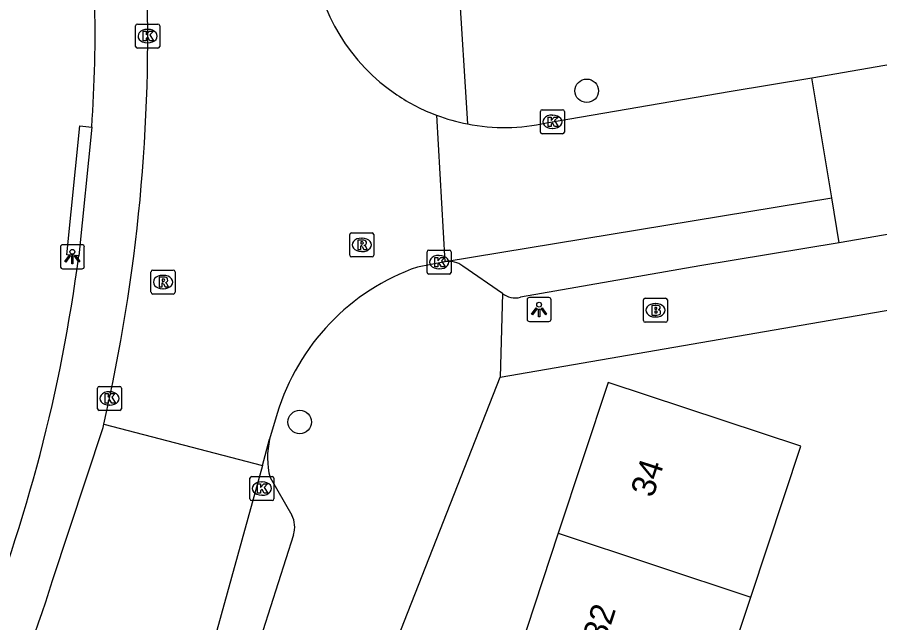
# Model space of a CAD drawing. Extents: x 162880 to 165536, y 384011 to 385179.
# Drawn here: x 164280.76 to 164316.65, y 384385.29 to 384410.47 of the extents above; entities that cross this region are included whole.
import ezdxf

# ---------------------------------------------------------------- set-up
doc = ezdxf.new("R2010")
doc.units = 0
for name, color, linetype in [('IMGEO_Boom', 7, 'Continuous'), ('IMGEO_Brandkraan', 7, 'Continuous'), ('IMGEO_Kolk', 7, 'Continuous'), ('IMGEO_Lichtpunt', 7, 'Continuous'), ('IMGEO_Pand', 7, 'Continuous'), ('IMGEO_Pand_nummerreeks', 7, 'Continuous'), ('IMGEO_Rijbaan_lokaal_gesloten', 7, 'Continuous'), ('IMGEO_Rijbaan_lokaal_open', 7, 'Continuous'), ('IMGEO_Rioolput', 7, 'Continuous'), ('IMGEO_Voetpad_open', 7, 'Continuous')]:
    doc.layers.add(name, color=color, linetype=linetype)

msp = doc.modelspace()

# ---------------------------------------------------------------- linework, layer by layer
at = {"layer": 'IMGEO_Boom'}
for centre in [(164304.456, 384407.416), (164292.513, 384393.64)]:
    msp.add_circle(centre, 0.489, dxfattribs=at)
at = {"layer": 'IMGEO_Brandkraan'}
for p, q in [((164306.813, 384397.864), (164306.813, 384398.716)), ((164306.888, 384398.79), (164307.74, 384398.79)), ((164307.814, 384398.716), (164307.814, 384397.864)), ((164307.301, 384398.57), (164307.326, 384398.57)), ((164307.324, 384398.01), (164307.299, 384398.01)), ((164307.74, 384397.79), (164306.888, 384397.79))]:
    msp.add_line(p, q, dxfattribs=at)
for points in [[(164306.813, 384397.864), (164306.813, 384398.716)], [(164306.888, 384398.79), (164307.74, 384398.79)], [(164307.814, 384398.716), (164307.814, 384397.864)], [(164307.161, 384398.49), (164307.161, 384398.09), (164307.374, 384398.09)], [(164307.392, 384398.49), (164307.161, 384398.49)], [(164307.34, 384398.409), (164307.286, 384398.409), (164307.286, 384398.333)], [(164307.286, 384398.333), (164307.339, 384398.333)], [(164307.348, 384398.257), (164307.286, 384398.257), (164307.286, 384398.176)], [(164307.286, 384398.176), (164307.348, 384398.176)], [(164307.74, 384397.79), (164306.888, 384397.79)]]:
    msp.add_lwpolyline(points, dxfattribs=at)
for centre, radius, start, end in [((164306.89, 384398.714), 0.0765, 91.552, 178.448), ((164306.89, 384398.714), 0.0765, 91.552, 178.448), ((164307.738, 384398.714), 0.0765, 1.552, 88.448), ((164307.738, 384398.714), 0.0765, 1.552, 88.448), ((164307.341, 384398.371), 0.0379, 267.8285, 90.9355), ((164307.349, 384398.216), 0.0404, 269.8759, 90.5077), ((164307.396, 384398.345), 0.145, 59.4692, 91.5367), ((164307.421, 384398.392), 0.0922, 285.5137, 58.1501), ((164307.426, 384398.2), 0.105, 301.3115, 78.989), ((164307.38, 384398.341), 0.251, 268.6676, 293.5347), ((164306.89, 384397.866), 0.0765, 181.552, 268.448), ((164306.89, 384397.866), 0.0765, 181.552, 268.448), ((164307.738, 384397.866), 0.0765, 271.552, 358.448), ((164307.738, 384397.866), 0.0765, 271.552, 358.448)]:
    msp.add_arc(centre, radius, start, end, dxfattribs=at)
for centre, major_axis, ratio, start_param, end_param in [((164307.3, 384398.29), (-0.387, 0.002), 0.722429, 4.712389, 7.853982), ((164307.325, 384398.29), (-0.39, 0.002), 0.717154, 1.570796, 4.712389)]:
    msp.add_ellipse(centre, major_axis=major_axis, ratio=ratio, start_param=start_param, end_param=end_param, dxfattribs=at)
at = {"layer": 'IMGEO_Kolk'}
for p, q in [((164285.685, 384409.265), (164285.685, 384410.117)), ((164285.76, 384410.191), (164286.612, 384410.191)), ((164286.686, 384410.117), (164286.686, 384409.265)), ((164286.173, 384409.971), (164286.198, 384409.971)), ((164286.196, 384409.411), (164286.171, 384409.411)), ((164286.612, 384409.191), (164285.76, 384409.191)), ((164302.527, 384405.7), (164302.527, 384406.552)), ((164302.602, 384406.626), (164303.454, 384406.626)), ((164303.528, 384406.552), (164303.528, 384405.7)), ((164303.015, 384406.406), (164303.04, 384406.406)), ((164303.038, 384405.846), (164303.013, 384405.846)), ((164303.454, 384405.626), (164302.602, 384405.626)), ((164297.889, 384400.789), (164298.741, 384400.789)), ((164297.814, 384399.863), (164297.814, 384400.715)), ((164298.302, 384400.569), (164298.327, 384400.569)), ((164298.815, 384400.715), (164298.815, 384399.863)), ((164298.741, 384399.789), (164297.889, 384399.789)), ((164298.325, 384400.009), (164298.3, 384400.009)), ((164284.097, 384394.193), (164284.097, 384395.045)), ((164284.172, 384395.119), (164285.024, 384395.119)), ((164285.098, 384395.045), (164285.098, 384394.193)), ((164284.585, 384394.899), (164284.61, 384394.899)), ((164284.608, 384394.339), (164284.583, 384394.339)), ((164285.024, 384394.119), (164284.172, 384394.119)), ((164290.441, 384390.448), (164290.441, 384391.3)), ((164290.516, 384391.374), (164291.368, 384391.374)), ((164290.929, 384391.154), (164290.954, 384391.154)), ((164291.442, 384391.3), (164291.442, 384390.448)), ((164291.368, 384390.374), (164290.516, 384390.374)), ((164290.952, 384390.594), (164290.927, 384390.594))]:
    msp.add_line(p, q, dxfattribs=at)
for points in [[(164285.685, 384409.265), (164285.685, 384410.117)], [(164285.76, 384410.191), (164286.612, 384410.191)], [(164286.686, 384410.117), (164286.686, 384409.265)], [(164286.006, 384409.891), (164286.129, 384409.891), (164286.129, 384409.74), (164286.259, 384409.891), (164286.423, 384409.891), (164286.277, 384409.74), (164286.43, 384409.491), (164286.278, 384409.491), (164286.193, 384409.655), (164286.129, 384409.588), (164286.129, 384409.491), (164286.006, 384409.491), (164286.006, 384409.891)], [(164286.612, 384409.191), (164285.76, 384409.191)], [(164302.527, 384405.7), (164302.527, 384406.552)], [(164302.602, 384406.626), (164303.454, 384406.626)], [(164303.528, 384406.552), (164303.528, 384405.7)], [(164302.848, 384406.326), (164302.971, 384406.326), (164302.971, 384406.175), (164303.101, 384406.326), (164303.265, 384406.326), (164303.119, 384406.175), (164303.272, 384405.926), (164303.12, 384405.926), (164303.035, 384406.09), (164302.971, 384406.023), (164302.971, 384405.926), (164302.848, 384405.926), (164302.848, 384406.326)], [(164303.454, 384405.626), (164302.602, 384405.626)], [(164297.889, 384400.789), (164298.741, 384400.789)], [(164297.814, 384399.863), (164297.814, 384400.715)], [(164298.135, 384400.489), (164298.258, 384400.489), (164298.258, 384400.338), (164298.388, 384400.489), (164298.552, 384400.489), (164298.406, 384400.338), (164298.559, 384400.089), (164298.407, 384400.089), (164298.322, 384400.253), (164298.258, 384400.186), (164298.258, 384400.089), (164298.135, 384400.089), (164298.135, 384400.489)], [(164298.815, 384400.715), (164298.815, 384399.863)], [(164298.741, 384399.789), (164297.889, 384399.789)], [(164284.097, 384394.193), (164284.097, 384395.045)], [(164284.172, 384395.119), (164285.024, 384395.119)], [(164285.098, 384395.045), (164285.098, 384394.193)], [(164284.418, 384394.819), (164284.541, 384394.819), (164284.541, 384394.668), (164284.671, 384394.819), (164284.835, 384394.819), (164284.689, 384394.668), (164284.842, 384394.419), (164284.69, 384394.419), (164284.605, 384394.583), (164284.541, 384394.516), (164284.541, 384394.419), (164284.418, 384394.419), (164284.418, 384394.819)], [(164285.024, 384394.119), (164284.172, 384394.119)], [(164290.441, 384390.448), (164290.441, 384391.3)], [(164290.516, 384391.374), (164291.368, 384391.374)], [(164290.762, 384391.074), (164290.885, 384391.074), (164290.885, 384390.923), (164291.015, 384391.074), (164291.179, 384391.074), (164291.033, 384390.923), (164291.186, 384390.674), (164291.034, 384390.674), (164290.949, 384390.838), (164290.885, 384390.771), (164290.885, 384390.674), (164290.762, 384390.674), (164290.762, 384391.074)], [(164291.442, 384391.3), (164291.442, 384390.448)], [(164291.368, 384390.374), (164290.516, 384390.374)]]:
    msp.add_lwpolyline(points, dxfattribs=at)
for centre, start, end in [((164285.762, 384410.115), 91.552, 178.448), ((164285.762, 384410.115), 91.552, 178.448), ((164286.61, 384410.115), 1.552, 88.448), ((164286.61, 384410.115), 1.552, 88.448), ((164285.762, 384409.267), 181.552, 268.448), ((164285.762, 384409.267), 181.552, 268.448), ((164286.61, 384409.267), 271.552, 358.448), ((164286.61, 384409.267), 271.552, 358.448), ((164302.604, 384406.55), 91.552, 178.448), ((164302.604, 384406.55), 91.552, 178.448), ((164303.452, 384406.55), 1.552, 88.448), ((164303.452, 384406.55), 1.552, 88.448), ((164302.604, 384405.702), 181.552, 268.448), ((164302.604, 384405.702), 181.552, 268.448), ((164303.452, 384405.702), 271.552, 358.448), ((164303.452, 384405.702), 271.552, 358.448), ((164297.891, 384400.713), 91.552, 178.448), ((164297.891, 384400.713), 91.552, 178.448), ((164298.739, 384400.713), 1.552, 88.448), ((164298.739, 384400.713), 1.552, 88.448), ((164297.891, 384399.865), 181.552, 268.448), ((164297.891, 384399.865), 181.552, 268.448), ((164298.739, 384399.865), 271.552, 358.448), ((164298.739, 384399.865), 271.552, 358.448), ((164284.174, 384395.043), 91.552, 178.448), ((164284.174, 384395.043), 91.552, 178.448), ((164285.022, 384395.043), 1.552, 88.448), ((164285.022, 384395.043), 1.552, 88.448), ((164284.174, 384394.195), 181.552, 268.448), ((164284.174, 384394.195), 181.552, 268.448), ((164285.022, 384394.195), 271.552, 358.448), ((164285.022, 384394.195), 271.552, 358.448), ((164290.518, 384391.298), 91.552, 178.448), ((164290.518, 384391.298), 91.552, 178.448), ((164291.366, 384391.298), 1.552, 88.448), ((164291.366, 384391.298), 1.552, 88.448), ((164290.518, 384390.45), 181.552, 268.448), ((164290.518, 384390.45), 181.552, 268.448), ((164291.366, 384390.45), 271.552, 358.448), ((164291.366, 384390.45), 271.552, 358.448)]:
    msp.add_arc(centre, 0.0765, start, end, dxfattribs=at)
for centre, major_axis, ratio, start_param, end_param in [((164286.172, 384409.691), (-0.387, 0.002), 0.722429, 4.712389, 7.853982), ((164286.197, 384409.691), (-0.39, 0.002), 0.717154, 1.570796, 4.712389), ((164303.014, 384406.126), (-0.387, 0.002), 0.722429, 4.712389, 7.853982), ((164303.039, 384406.126), (-0.39, 0.002), 0.717154, 1.570796, 4.712389), ((164298.301, 384400.289), (-0.387, 0.002), 0.722429, 4.712389, 7.853982), ((164298.326, 384400.289), (-0.39, 0.002), 0.717154, 1.570796, 4.712389), ((164284.584, 384394.619), (-0.387, 0.002), 0.722429, 4.712389, 7.853982), ((164284.609, 384394.619), (-0.39, 0.002), 0.717154, 1.570796, 4.712389), ((164290.928, 384390.874), (-0.387, 0.002), 0.722429, 4.712389, 7.853982), ((164290.953, 384390.874), (-0.39, 0.002), 0.717154, 1.570796, 4.712389)]:
    msp.add_ellipse(centre, major_axis=major_axis, ratio=ratio, start_param=start_param, end_param=end_param, dxfattribs=at)
at = {"layer": 'IMGEO_Lichtpunt'}
for p, q in [((164282.555, 384400.919), (164282.555, 384400.112)), ((164282.555, 384400.919), (164282.555, 384400.112)), ((164283.457, 384401.014), (164282.649, 384401.014)), ((164283.457, 384401.014), (164282.649, 384401.014)), ((164283.551, 384400.112), (164283.551, 384400.919)), ((164283.551, 384400.112), (164283.551, 384400.919)), ((164282.649, 384400.018), (164283.457, 384400.018)), ((164282.649, 384400.018), (164283.457, 384400.018)), ((164301.976, 384398.722), (164301.976, 384397.915)), ((164301.976, 384398.722), (164301.976, 384397.915)), ((164302.878, 384398.817), (164302.07, 384398.817)), ((164302.878, 384398.817), (164302.07, 384398.817)), ((164302.972, 384397.915), (164302.972, 384398.722)), ((164302.972, 384397.915), (164302.972, 384398.722)), ((164302.07, 384397.821), (164302.878, 384397.821)), ((164302.07, 384397.821), (164302.878, 384397.821))]:
    msp.add_line(p, q, dxfattribs=at)
for points in [[(164282.929, 384400.583), (164282.968, 384400.555), (164282.78, 384400.293), (164282.742, 384400.32), (164282.929, 384400.583)], [(164283.031, 384400.535), (164283.078, 384400.535), (164283.078, 384400.213), (164283.031, 384400.213), (164283.031, 384400.535)], [(164283.141, 384400.555), (164283.179, 384400.582), (164283.366, 384400.32), (164283.327, 384400.292), (164283.141, 384400.555)], [(164302.35, 384398.386), (164302.389, 384398.358), (164302.201, 384398.096), (164302.163, 384398.123), (164302.35, 384398.386)], [(164302.452, 384398.338), (164302.499, 384398.338), (164302.499, 384398.016), (164302.452, 384398.016), (164302.452, 384398.338)], [(164302.562, 384398.358), (164302.6, 384398.385), (164302.787, 384398.123), (164302.748, 384398.095), (164302.562, 384398.358)]]:
    msp.add_lwpolyline(points, dxfattribs=at)
for centre in [(164283.054, 384400.717), (164302.475, 384398.52)]:
    msp.add_circle(centre, 0.0994, dxfattribs=at)
for centre, start, end in [((164282.649, 384400.919), 90, 180), ((164282.649, 384400.919), 90, 180), ((164283.457, 384400.919), 0, 90), ((164283.457, 384400.919), 0, 90), ((164282.649, 384400.112), 180, 270), ((164282.649, 384400.112), 180, 270), ((164283.457, 384400.112), 270, 0), ((164283.457, 384400.112), 270, 360), ((164302.07, 384398.722), 90, 180), ((164302.07, 384398.722), 90, 180), ((164302.878, 384398.722), 0, 90), ((164302.878, 384398.722), 0, 90), ((164302.07, 384397.915), 180, 270), ((164302.07, 384397.915), 180, 270), ((164302.878, 384397.915), 270, 0), ((164302.878, 384397.915), 270, 360)]:
    msp.add_arc(centre, 0.0946, start, end, dxfattribs=at)
at = {"layer": 'IMGEO_Pand'}
for points in [[(164311.287, 384386.356), (164313.364, 384392.631), (164305.35, 384395.284), (164303.273, 384389.01)], [(164303.273, 384389.01), (164301.306, 384383.069)], [(164303.273, 384389.01), (164311.287, 384386.356)], [(164309.32, 384380.415), (164311.287, 384386.356)]]:
    msp.add_lwpolyline(points, dxfattribs=at)
at = {"layer": 'IMGEO_Rijbaan_lokaal_gesloten'}
for points in [[(164302.778, 384406.087), (164310.378, 384407.388), (164313.824, 384407.949)], [(164298.208, 384406.397), (164298.553, 384400.308)], [(164298.566, 384400.31), (164314.651, 384402.967)], [(164298.553, 384400.308), (164297.416, 384400.087)], [(164298.566, 384400.31), (164298.553, 384400.308)], [(164291.575, 384393.997), (164291.262, 384392.931)], [(164282.225, 384387.049), (164284.331, 384393.415), (164284.346, 384393.48), (164284.361, 384393.546)], [(164284.361, 384393.546), (164290.958, 384391.829)], [(164290.958, 384391.829), (164291.262, 384392.931)], [(164290.958, 384391.829), (164289.066, 384384.974), (164285.827, 384376.709), (164284.485, 384373.867), (164282.166, 384369.713)]]:
    msp.add_lwpolyline(points, dxfattribs=at)
for centre, radius, start, end in [((164301.014, 384413.89), 8.001, 186.561, 236.0646), ((164214.239, 384409.661), 71.95, 347.05753, 2.13317), ((164301.009, 384413.879), 7.989, 236.0485, 249.4772), ((164301.025, 384413.941), 8.053, 249.5217, 259.0015), ((164301.012, 384413.886), 7.997, 259.0197, 282.757), ((164300.494, 384391.289), 9.321, 109.2809, 163.1103), ((164223.121, 384405.367), 61.878, 335.89315, 342.78004)]:
    msp.add_arc(centre, radius, start, end, dxfattribs=at)
at = {"layer": 'IMGEO_Rijbaan_lokaal_open'}
for points in [[(164313.824, 384407.949), (164321.494, 384409.283)], [(164314.651, 384402.967), (164313.824, 384407.949)], [(164314.961, 384401.099), (164314.651, 384402.967)], [(164322.685, 384402.377), (164321.805, 384402.225), (164317.923, 384401.605), (164314.961, 384401.099)]]:
    msp.add_lwpolyline(points, dxfattribs=at)
at = {"layer": 'IMGEO_Rioolput'}
for p, q in [((164294.669, 384401.509), (164295.521, 384401.509)), ((164294.594, 384400.583), (164294.594, 384401.435)), ((164295.082, 384401.289), (164295.107, 384401.289)), ((164295.595, 384401.435), (164295.595, 384400.583)), ((164295.521, 384400.509), (164294.669, 384400.509)), ((164295.105, 384400.729), (164295.08, 384400.729)), ((164286.325, 384399.035), (164286.325, 384399.887)), ((164286.4, 384399.961), (164287.252, 384399.961)), ((164286.813, 384399.741), (164286.838, 384399.741)), ((164287.326, 384399.887), (164287.326, 384399.035)), ((164286.836, 384399.181), (164286.811, 384399.181)), ((164287.252, 384398.961), (164286.4, 384398.961))]:
    msp.add_line(p, q, dxfattribs=at)
for points in [[(164294.669, 384401.509), (164295.521, 384401.509)], [(164294.594, 384400.583), (164294.594, 384401.435)], [(164295.183, 384401.207), (164294.931, 384401.209), (164294.931, 384400.809)], [(164295.109, 384401.128), (164295.055, 384401.128), (164295.055, 384401.047)], [(164295.595, 384401.435), (164295.595, 384400.583)], [(164294.931, 384400.809), (164295.055, 384400.809), (164295.055, 384400.971), (164295.066, 384400.971)], [(164295.055, 384401.047), (164295.107, 384401.047)], [(164295.113, 384400.942), (164295.184, 384400.809), (164295.324, 384400.809), (164295.259, 384400.935)], [(164295.521, 384400.509), (164294.669, 384400.509)], [(164286.325, 384399.035), (164286.325, 384399.887)], [(164286.4, 384399.961), (164287.252, 384399.961)], [(164287.326, 384399.887), (164287.326, 384399.035)], [(164286.914, 384399.659), (164286.662, 384399.661), (164286.662, 384399.261)], [(164286.662, 384399.261), (164286.786, 384399.261), (164286.786, 384399.423), (164286.797, 384399.423)], [(164286.84, 384399.58), (164286.786, 384399.58), (164286.786, 384399.499)], [(164286.786, 384399.499), (164286.838, 384399.499)], [(164286.844, 384399.394), (164286.915, 384399.261), (164287.055, 384399.261), (164286.99, 384399.387)], [(164287.252, 384398.961), (164286.4, 384398.961)]]:
    msp.add_lwpolyline(points, dxfattribs=at)
for centre, radius, start, end in [((164294.671, 384401.433), 0.0765, 91.552, 178.448), ((164294.671, 384401.433), 0.0765, 91.552, 178.448), ((164295.519, 384401.433), 0.0765, 1.552, 88.448), ((164295.519, 384401.433), 0.0765, 1.552, 88.448), ((164295.115, 384401.032), 0.0964, 77.0061, 93.1865), ((164295.129, 384401.089), 0.0378, 276.6634, 79.6772), ((164295.182, 384401.097), 0.109, 350.3612, 89.416), ((164295.065, 384400.918), 0.0533, 26.0293, 88.6989), ((164295.091, 384401.236), 0.19, 274.7715, 282.9687), ((164295.18, 384401.097), 0.112, 277.5842, 350.9817), ((164295.164, 384400.882), 0.108, 29.5134, 73.7905), ((164294.671, 384400.585), 0.0765, 181.552, 268.448), ((164294.671, 384400.585), 0.0765, 181.552, 268.448), ((164295.519, 384400.585), 0.0765, 271.552, 358.448), ((164295.519, 384400.585), 0.0765, 271.552, 358.448), ((164286.402, 384399.885), 0.0765, 91.552, 178.448), ((164286.402, 384399.885), 0.0765, 91.552, 178.448), ((164287.25, 384399.885), 0.0765, 1.552, 88.448), ((164287.25, 384399.885), 0.0765, 1.552, 88.448), ((164286.796, 384399.37), 0.0533, 26.0293, 88.6989), ((164286.822, 384399.688), 0.19, 274.7715, 282.9687), ((164286.846, 384399.484), 0.0964, 77.0061, 93.1865), ((164286.86, 384399.541), 0.0378, 276.6634, 79.6772), ((164286.913, 384399.549), 0.109, 350.3612, 89.416), ((164286.911, 384399.549), 0.112, 277.5842, 350.9817), ((164286.895, 384399.334), 0.108, 29.5134, 73.7905), ((164286.402, 384399.037), 0.0765, 181.552, 268.448), ((164286.402, 384399.037), 0.0765, 181.552, 268.448), ((164287.25, 384399.037), 0.0765, 271.552, 358.448), ((164287.25, 384399.037), 0.0765, 271.552, 358.448)]:
    msp.add_arc(centre, radius, start, end, dxfattribs=at)
for centre, major_axis, ratio, start_param, end_param in [((164295.081, 384401.009), (-0.387, 0.002), 0.722429, 4.712389, 7.853982), ((164295.106, 384401.009), (-0.39, 0.002), 0.717154, 1.570796, 4.712389), ((164286.812, 384399.461), (-0.387, 0.002), 0.722429, 4.712389, 7.853982), ((164286.837, 384399.461), (-0.39, 0.002), 0.717154, 1.570796, 4.712389)]:
    msp.add_ellipse(centre, major_axis=major_axis, ratio=ratio, start_param=start_param, end_param=end_param, dxfattribs=at)
at = {"layer": 'IMGEO_Voetpad_open'}
for points in [[(164299.12, 384411.99), (164299.489, 384406.036)], [(164283.316, 384400.546), (164282.819, 384400.597), (164283.364, 384405.952), (164283.861, 384405.901)], [(164283.861, 384405.901), (164283.316, 384400.546)], [(164314.961, 384401.099), (164309.168, 384400.134), (164301.697, 384398.827)], [(164300.944, 384398.99), (164299.301, 384400.126)], [(164300.944, 384398.99), (164300.857, 384395.508)], [(164300.857, 384395.508), (164319.479, 384398.719)], [(164290.386, 384368.845), (164300.857, 384395.508)], [(164291.278, 384391.33), (164292.18, 384389.77)], [(164292.256, 384388.953), (164290.666, 384383.958), (164289.419, 384380.718)]]:
    msp.add_lwpolyline(points, dxfattribs=at)
for centre, radius, start, end in [((164228.44, 384409.799), 55.558, 355.9763, 7.0154), ((164217.448, 384409.096), 66.421, 338.08049, 352.60398), ((164298.712, 384399.334), 0.987, 53.3824, 98.5085), ((164301.493, 384399.705), 0.901, 232.4741, 283.0975), ((164294.595, 384392.164), 3.42, 167.0373, 194.1079), ((164291.278, 384389.274), 1.029, 341.816, 28.813)]:
    msp.add_arc(centre, radius, start, end, dxfattribs=at)

# ---------------------------------------------------------------- texts
at = {"layer": 'IMGEO_Pand_nummerreeks'}
for s, p in [('34', (164307.209, 384390.46)), ('32', (164305.216, 384384.44))]:
    msp.add_text(s, height=1, rotation=71.6845, dxfattribs=at).set_placement(p)

doc.saveas('drawing.dxf')
